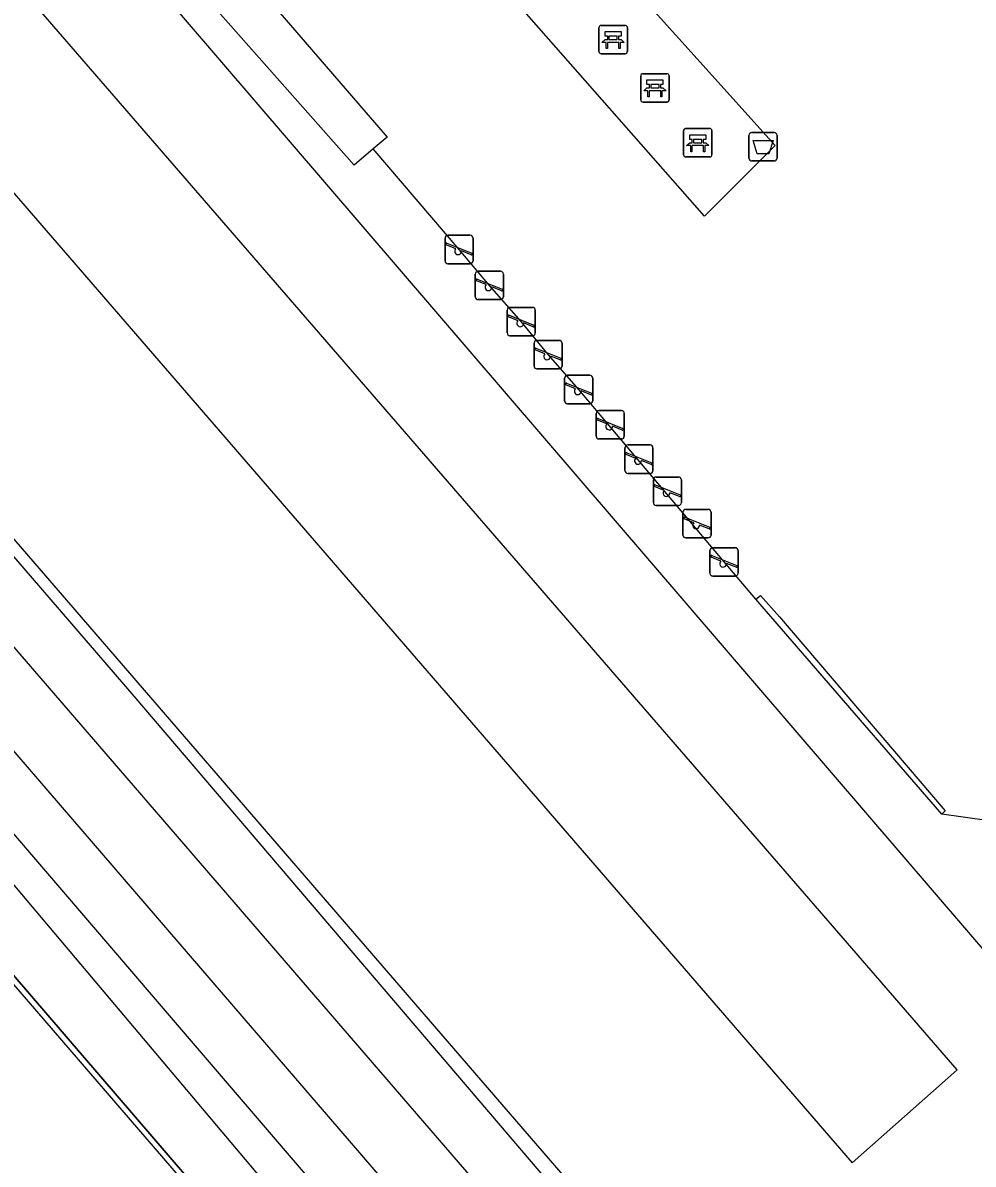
# Model space of a CAD drawing. Extents: x 159280 to 160375, y 384531 to 385872.
# Drawn here: x 159750.49 to 159783.94, y 384726.45 to 384766.63 of the extents above; entities that cross this region are included whole.
import ezdxf

# ---------------------------------------------------------------- set-up
doc = ezdxf.new("R2010")
doc.units = 0
for name, color, linetype in [('IMGEO_Afvalbak', 7, 'Continuous'), ('IMGEO_Bank', 7, 'Continuous'), ('IMGEO_Groenvoorziening', 7, 'Continuous'), ('IMGEO_Hek', 7, 'Continuous'), ('IMGEO_Muur', 7, 'Continuous'), ('IMGEO_Perron', 7, 'Continuous'), ('IMGEO_Speelvoorziening', 7, 'Continuous'), ('IMGEO_Struiken', 7, 'Continuous'), ('IMGEO_Voetpad_halfverhard', 7, 'Continuous')]:
    doc.layers.add(name, color=color, linetype=linetype)

msp = doc.modelspace()

# ---------------------------------------------------------------- linework, layer by layer
at = {"layer": 'IMGEO_Afvalbak'}
for p, q in [((159776.051, 384761.867), (159776.051, 384762.667)), ((159776.051, 384762.667), (159776.051, 384761.867)), ((159776.151, 384762.767), (159776.941, 384762.767)), ((159776.941, 384762.767), (159776.151, 384762.767)), ((159777.041, 384762.667), (159777.041, 384761.867)), ((159777.041, 384761.867), (159777.041, 384762.667)), ((159776.941, 384761.767), (159776.151, 384761.767)), ((159776.151, 384761.767), (159776.941, 384761.767))]:
    msp.add_line(p, q, dxfattribs=at)
msp.add_lwpolyline([(159776.194, 384762.481), (159776.898, 384762.481), (159776.749, 384762.011), (159776.343, 384762.011), (159776.194, 384762.481)], dxfattribs=at)
for centre, start, end in [((159776.151, 384762.667), 90, 180), ((159776.151, 384762.667), 90, 180), ((159776.941, 384762.667), 0, 90), ((159776.941, 384762.667), 360, 90), ((159776.151, 384761.867), 180, 270), ((159776.151, 384761.867), 180, 270), ((159776.941, 384761.867), 270, 0), ((159776.941, 384761.867), 270, 0)]:
    msp.add_arc(centre, 0.1, start, end, dxfattribs=at)
at = {"layer": 'IMGEO_Bank'}
for p, q in [((159770.77, 384765.615), (159770.77, 384766.456)), ((159770.77, 384766.456), (159770.77, 384765.615)), ((159770.845, 384766.54), (159771.686, 384766.54)), ((159771.686, 384766.54), (159770.845, 384766.54)), ((159771.77, 384766.465), (159771.77, 384765.624)), ((159771.77, 384765.624), (159771.77, 384766.465)), ((159771.467, 384765.938), (159771.074, 384765.938)), ((159771.079, 384766.046), (159771.079, 384766.152)), ((159771.123, 384766.152), (159771.123, 384766.046)), ((159771.411, 384766.158), (159771.129, 384766.158)), ((159771.129, 384766.04), (159771.411, 384766.04)), ((159771.417, 384766.046), (159771.417, 384766.152)), ((159771.461, 384766.152), (159771.461, 384766.046)), ((159771.695, 384765.54), (159770.854, 384765.54)), ((159770.854, 384765.54), (159771.695, 384765.54)), ((159772.242, 384763.914), (159772.242, 384764.755)), ((159772.242, 384764.755), (159772.242, 384763.914)), ((159772.317, 384764.839), (159773.158, 384764.839)), ((159773.158, 384764.839), (159772.317, 384764.839)), ((159773.242, 384764.764), (159773.242, 384763.923)), ((159773.242, 384763.923), (159773.242, 384764.764)), ((159772.939, 384764.237), (159772.546, 384764.237)), ((159772.551, 384764.345), (159772.551, 384764.451)), ((159772.595, 384764.451), (159772.595, 384764.345)), ((159772.883, 384764.457), (159772.601, 384764.457)), ((159772.601, 384764.339), (159772.883, 384764.339)), ((159772.889, 384764.345), (159772.889, 384764.451)), ((159772.933, 384764.451), (159772.933, 384764.345)), ((159773.167, 384763.839), (159772.326, 384763.839)), ((159772.326, 384763.839), (159773.167, 384763.839)), ((159773.748, 384761.983), (159773.748, 384762.824)), ((159773.748, 384762.824), (159773.748, 384761.983)), ((159773.823, 384762.908), (159774.664, 384762.908)), ((159774.664, 384762.908), (159773.823, 384762.908)), ((159774.748, 384762.833), (159774.748, 384761.992)), ((159774.748, 384761.992), (159774.748, 384762.833)), ((159774.445, 384762.306), (159774.052, 384762.306)), ((159774.057, 384762.414), (159774.057, 384762.52)), ((159774.101, 384762.52), (159774.101, 384762.414)), ((159774.389, 384762.526), (159774.107, 384762.526)), ((159774.107, 384762.408), (159774.389, 384762.408)), ((159774.395, 384762.414), (159774.395, 384762.52)), ((159774.439, 384762.52), (159774.439, 384762.414)), ((159774.673, 384761.908), (159773.832, 384761.908)), ((159773.832, 384761.908), (159774.673, 384761.908))]:
    msp.add_line(p, q, dxfattribs=at)
for points in [[(159771.073, 384766.158), (159770.987, 384766.158), (159770.987, 384766.319), (159771.55, 384766.319), (159771.55, 384766.158), (159771.467, 384766.158)], [(159771.017, 384765.938), (159770.875, 384765.938), (159770.987, 384766.04), (159771.073, 384766.04)], [(159771.067, 384765.931), (159771.067, 384765.724), (159771.024, 384765.724), (159771.024, 384765.931)], [(159771.467, 384766.04), (159771.55, 384766.04), (159771.662, 384765.938), (159771.523, 384765.938)], [(159771.517, 384765.931), (159771.517, 384765.724), (159771.473, 384765.724), (159771.473, 384765.931)], [(159772.545, 384764.457), (159772.459, 384764.457), (159772.459, 384764.618), (159773.022, 384764.618), (159773.022, 384764.457), (159772.939, 384764.457)], [(159772.489, 384764.237), (159772.347, 384764.237), (159772.459, 384764.339), (159772.545, 384764.339)], [(159772.539, 384764.23), (159772.539, 384764.023), (159772.496, 384764.023), (159772.496, 384764.23)], [(159772.939, 384764.339), (159773.022, 384764.339), (159773.134, 384764.237), (159772.995, 384764.237)], [(159772.989, 384764.23), (159772.989, 384764.023), (159772.945, 384764.023), (159772.945, 384764.23)], [(159774.051, 384762.526), (159773.965, 384762.526), (159773.965, 384762.687), (159774.528, 384762.687), (159774.528, 384762.526), (159774.445, 384762.526)], [(159773.995, 384762.306), (159773.853, 384762.306), (159773.965, 384762.408), (159774.051, 384762.408)], [(159774.045, 384762.299), (159774.045, 384762.092), (159774.002, 384762.092), (159774.002, 384762.299)], [(159774.445, 384762.408), (159774.528, 384762.408), (159774.64, 384762.306), (159774.501, 384762.306)], [(159774.495, 384762.299), (159774.495, 384762.092), (159774.451, 384762.092), (159774.451, 384762.299)]]:
    msp.add_lwpolyline(points, dxfattribs=at)
for centre, radius, start, end in [((159770.848, 384766.462), 0.0779, 92.4484, 184.2845), ((159770.848, 384766.462), 0.0779, 92.4484, 184.2845), ((159771.692, 384766.462), 0.0779, 2.4484, 94.2845), ((159771.692, 384766.462), 0.0779, 2.4484, 94.2845), ((159771.017, 384765.931), 0.00671, 2.8957, 87.1043), ((159771.074, 384765.931), 0.00671, 92.8957, 177.1043), ((159771.072, 384766.151), 0.00671, 2.8957, 87.1043), ((159771.072, 384766.047), 0.00671, 272.8957, 357.1043), ((159771.129, 384766.151), 0.00671, 92.8957, 177.1043), ((159771.129, 384766.047), 0.00671, 182.8957, 267.1043), ((159771.411, 384766.151), 0.00671, 2.8957, 87.1043), ((159771.411, 384766.047), 0.00671, 272.8957, 357.1043), ((159771.468, 384766.151), 0.00671, 92.8957, 177.1043), ((159771.468, 384766.047), 0.00671, 182.8957, 267.1043), ((159771.466, 384765.931), 0.00671, 2.8957, 87.1043), ((159771.523, 384765.931), 0.00671, 92.8957, 177.1043), ((159770.848, 384765.618), 0.0779, 182.4484, 274.2845), ((159770.848, 384765.618), 0.0779, 182.4484, 274.2845), ((159771.692, 384765.618), 0.0779, 272.4484, 4.2845), ((159771.692, 384765.618), 0.0779, 272.4484, 4.2845), ((159772.32, 384764.761), 0.0779, 92.4484, 184.2845), ((159772.32, 384764.761), 0.0779, 92.4484, 184.2845), ((159773.164, 384764.761), 0.0779, 2.4484, 94.2845), ((159773.164, 384764.761), 0.0779, 2.4484, 94.2845), ((159772.489, 384764.23), 0.00671, 2.8957, 87.1043), ((159772.546, 384764.23), 0.00671, 92.8957, 177.1043), ((159772.544, 384764.45), 0.00671, 2.8957, 87.1043), ((159772.544, 384764.346), 0.00671, 272.8957, 357.1043), ((159772.601, 384764.45), 0.00671, 92.8957, 177.1043), ((159772.601, 384764.346), 0.00671, 182.8957, 267.1043), ((159772.883, 384764.45), 0.00671, 2.8957, 87.1043), ((159772.883, 384764.346), 0.00671, 272.8957, 357.1043), ((159772.94, 384764.45), 0.00671, 92.8957, 177.1043), ((159772.94, 384764.346), 0.00671, 182.8957, 267.1043), ((159772.938, 384764.23), 0.00671, 2.8957, 87.1043), ((159772.995, 384764.23), 0.00671, 92.8957, 177.1043), ((159772.32, 384763.917), 0.0779, 182.4484, 274.2845), ((159772.32, 384763.917), 0.0779, 182.4484, 274.2845), ((159773.164, 384763.917), 0.0779, 272.4484, 4.2845), ((159773.164, 384763.917), 0.0779, 272.4484, 4.2845), ((159773.826, 384762.83), 0.0779, 92.4484, 184.2845), ((159773.826, 384762.83), 0.0779, 92.4484, 184.2845), ((159774.67, 384762.83), 0.0779, 2.4484, 94.2845), ((159774.67, 384762.83), 0.0779, 2.4484, 94.2845), ((159773.995, 384762.299), 0.00671, 2.8957, 87.1043), ((159774.052, 384762.299), 0.00671, 92.8957, 177.1043), ((159774.05, 384762.519), 0.00671, 2.8957, 87.1043), ((159774.05, 384762.415), 0.00671, 272.8957, 357.1043), ((159774.107, 384762.519), 0.00671, 92.8957, 177.1043), ((159774.107, 384762.415), 0.00671, 182.8957, 267.1043), ((159774.389, 384762.519), 0.00671, 2.8957, 87.1043), ((159774.389, 384762.415), 0.00671, 272.8957, 357.1043), ((159774.446, 384762.519), 0.00671, 92.8957, 177.1043), ((159774.446, 384762.415), 0.00671, 182.8957, 267.1043), ((159774.444, 384762.299), 0.00671, 2.8957, 87.1043), ((159774.501, 384762.299), 0.00671, 92.8957, 177.1043), ((159773.826, 384761.986), 0.0779, 182.4484, 274.2845), ((159773.826, 384761.986), 0.0779, 182.4484, 274.2845), ((159774.67, 384761.986), 0.0779, 272.4484, 4.2845), ((159774.67, 384761.986), 0.0779, 272.4484, 4.2845)]:
    msp.add_arc(centre, radius, start, end, dxfattribs=at)
at = {"layer": 'IMGEO_Groenvoorziening'}
for points in [[(159779.681, 384726.492), (159782.958, 384729.39), (159783.386, 384729.769), (159740.138, 384779.716), (159736.551, 384776.391), (159779.681, 384726.492)], [(159752.065, 384775.18), (159752.291, 384775.394), (159763.318, 384762.606), (159762.826, 384762.188)], [(159776.289, 384746.341), (159776.459, 384746.472), (159777.126, 384745.721), (159782.959, 384738.882), (159782.841, 384738.768)]]:
    msp.add_lwpolyline(points, dxfattribs=at)
at = {"layer": 'IMGEO_Hek'}
for points in [[(159779.804, 384714.132), (159747.067, 384752.056), (159717.032, 384786.85)], [(159850.33, 384615.746), (159836.166, 384632.562), (159818.138, 384653.768), (159811.531, 384661.473), (159808.945, 384664.539), (159793.296, 384682.728), (159775.095, 384703.859), (159745.038, 384738.717), (159729.35, 384756.925), (159711.108, 384778.065), (159708.985, 384780.53)]]:
    msp.add_lwpolyline(points, dxfattribs=at)
at = {"layer": 'IMGEO_Muur'}
msp.add_lwpolyline([(159708.721, 384780.592), (159708.989, 384780.832), (159739.154, 384745.893), (159820.926, 384650.745), (159848.065, 384618.395)], dxfattribs=at)
at = {"layer": 'IMGEO_Perron'}
msp.add_lwpolyline([(159839.239, 384628.915), (159820.926, 384650.745), (159739.154, 384745.893), (159709.376, 384780.384)], dxfattribs=at)
at = {"layer": 'IMGEO_Speelvoorziening'}
for p, q in [((159765.352, 384758.249), (159765.352, 384759.049)), ((159765.352, 384759.049), (159765.352, 384758.249)), ((159765.452, 384759.149), (159766.242, 384759.149)), ((159766.242, 384759.149), (159765.452, 384759.149)), ((159766.342, 384759.049), (159766.342, 384758.249)), ((159766.342, 384758.249), (159766.342, 384759.049)), ((159765.735, 384758.677), (159765.396, 384758.814)), ((159765.421, 384758.874), (159766.297, 384758.521)), ((159766.273, 384758.461), (159765.933, 384758.598)), ((159766.242, 384758.149), (159765.452, 384758.149)), ((159765.452, 384758.149), (159766.242, 384758.149)), ((159766.519, 384757.884), (159767.309, 384757.884)), ((159767.309, 384757.884), (159766.519, 384757.884)), ((159766.419, 384756.984), (159766.419, 384757.784)), ((159766.419, 384757.784), (159766.419, 384756.984)), ((159766.802, 384757.412), (159766.463, 384757.549)), ((159766.488, 384757.609), (159767.364, 384757.256)), ((159767.409, 384757.784), (159767.409, 384756.984)), ((159767.409, 384756.984), (159767.409, 384757.784)), ((159767.34, 384757.196), (159767, 384757.333)), ((159767.309, 384756.884), (159766.519, 384756.884)), ((159766.519, 384756.884), (159767.309, 384756.884)), ((159767.639, 384756.612), (159768.429, 384756.612)), ((159768.429, 384756.612), (159767.639, 384756.612)), ((159767.539, 384755.712), (159767.539, 384756.512)), ((159767.539, 384756.512), (159767.539, 384755.712)), ((159767.922, 384756.14), (159767.583, 384756.277)), ((159767.608, 384756.337), (159768.484, 384755.984)), ((159768.529, 384756.512), (159768.529, 384755.712)), ((159768.529, 384755.712), (159768.529, 384756.512)), ((159768.46, 384755.924), (159768.12, 384756.061)), ((159768.429, 384755.612), (159767.639, 384755.612)), ((159767.639, 384755.612), (159768.429, 384755.612)), ((159768.585, 384755.447), (159769.375, 384755.447)), ((159769.375, 384755.447), (159768.585, 384755.447)), ((159768.485, 384754.547), (159768.485, 384755.347)), ((159768.485, 384755.347), (159768.485, 384754.547)), ((159768.868, 384754.975), (159768.529, 384755.112)), ((159768.554, 384755.172), (159769.43, 384754.819)), ((159769.475, 384755.347), (159769.475, 384754.547)), ((159769.475, 384754.547), (159769.475, 384755.347)), ((159769.406, 384754.759), (159769.066, 384754.896)), ((159769.375, 384754.447), (159768.585, 384754.447)), ((159768.585, 384754.447), (159769.375, 384754.447)), ((159769.663, 384754.22), (159770.453, 384754.22)), ((159770.453, 384754.22), (159769.663, 384754.22)), ((159769.563, 384753.32), (159769.563, 384754.12)), ((159769.563, 384754.12), (159769.563, 384753.32)), ((159769.946, 384753.748), (159769.607, 384753.885)), ((159769.632, 384753.945), (159770.508, 384753.592)), ((159770.553, 384754.12), (159770.553, 384753.32)), ((159770.553, 384753.32), (159770.553, 384754.12)), ((159770.484, 384753.532), (159770.144, 384753.669)), ((159770.453, 384753.22), (159769.663, 384753.22)), ((159769.663, 384753.22), (159770.453, 384753.22)), ((159770.771, 384752.979), (159771.561, 384752.979)), ((159771.561, 384752.979), (159770.771, 384752.979)), ((159770.671, 384752.079), (159770.671, 384752.879)), ((159770.671, 384752.879), (159770.671, 384752.079)), ((159771.054, 384752.507), (159770.715, 384752.644)), ((159770.74, 384752.704), (159771.616, 384752.351)), ((159771.661, 384752.879), (159771.661, 384752.079)), ((159771.661, 384752.079), (159771.661, 384752.879)), ((159771.592, 384752.291), (159771.252, 384752.428)), ((159771.561, 384751.979), (159770.771, 384751.979)), ((159770.771, 384751.979), (159771.561, 384751.979)), ((159771.783, 384751.768), (159772.573, 384751.768)), ((159772.573, 384751.768), (159771.783, 384751.768)), ((159771.683, 384750.868), (159771.683, 384751.668)), ((159771.683, 384751.668), (159771.683, 384750.868)), ((159772.066, 384751.296), (159771.727, 384751.433)), ((159771.752, 384751.493), (159772.628, 384751.14)), ((159772.673, 384751.668), (159772.673, 384750.868)), ((159772.673, 384750.868), (159772.673, 384751.668)), ((159772.604, 384751.08), (159772.264, 384751.217)), ((159772.573, 384750.768), (159771.783, 384750.768)), ((159771.783, 384750.768), (159772.573, 384750.768)), ((159772.786, 384750.637), (159773.576, 384750.637)), ((159773.576, 384750.637), (159772.786, 384750.637)), ((159772.686, 384749.737), (159772.686, 384750.537)), ((159772.686, 384750.537), (159772.686, 384749.737)), ((159773.069, 384750.165), (159772.73, 384750.302)), ((159772.755, 384750.362), (159773.631, 384750.009)), ((159773.676, 384750.537), (159773.676, 384749.737)), ((159773.676, 384749.737), (159773.676, 384750.537)), ((159773.607, 384749.949), (159773.267, 384750.086)), ((159773.576, 384749.637), (159772.786, 384749.637)), ((159772.786, 384749.637), (159773.576, 384749.637)), ((159773.727, 384748.597), (159773.727, 384749.397)), ((159773.727, 384749.397), (159773.727, 384748.597)), ((159773.827, 384749.497), (159774.617, 384749.497)), ((159774.617, 384749.497), (159773.827, 384749.497)), ((159774.717, 384749.397), (159774.717, 384748.597)), ((159774.717, 384748.597), (159774.717, 384749.397)), ((159774.11, 384749.025), (159773.771, 384749.162)), ((159773.796, 384749.222), (159774.672, 384748.869)), ((159774.648, 384748.809), (159774.308, 384748.946)), ((159774.617, 384748.497), (159773.827, 384748.497)), ((159773.827, 384748.497), (159774.617, 384748.497)), ((159774.779, 384748.149), (159775.569, 384748.149)), ((159775.569, 384748.149), (159774.779, 384748.149)), ((159774.679, 384747.249), (159774.679, 384748.049)), ((159774.679, 384748.049), (159774.679, 384747.249)), ((159775.062, 384747.677), (159774.723, 384747.814)), ((159774.748, 384747.874), (159775.624, 384747.521)), ((159775.669, 384748.049), (159775.669, 384747.249)), ((159775.669, 384747.249), (159775.669, 384748.049)), ((159775.6, 384747.461), (159775.26, 384747.598)), ((159775.569, 384747.149), (159774.779, 384747.149)), ((159774.779, 384747.149), (159775.569, 384747.149))]:
    msp.add_line(p, q, dxfattribs=at)
for centre, radius, start, end in [((159765.452, 384759.049), 0.1, 90, 180), ((159765.452, 384759.049), 0.1, 90, 180), ((159766.242, 384759.049), 0.1, 0, 90), ((159766.242, 384759.049), 0.1, 360, 90), ((159765.409, 384758.844), 0.0327, 68.078, 248.078), ((159765.814, 384758.587), 0.12, 130.9928, 5.1632), ((159765.452, 384758.249), 0.1, 180, 270), ((159765.452, 384758.249), 0.1, 180, 270), ((159766.242, 384758.249), 0.1, 270, 0), ((159766.242, 384758.249), 0.1, 270, 0), ((159766.285, 384758.491), 0.0327, 248.078, 68.078), ((159766.519, 384757.784), 0.1, 90, 180), ((159766.519, 384757.784), 0.1, 90, 180), ((159767.309, 384757.784), 0.1, 0, 90), ((159767.309, 384757.784), 0.1, 360, 90), ((159766.476, 384757.579), 0.0327, 68.078, 248.078), ((159766.881, 384757.322), 0.12, 130.9928, 5.1632), ((159766.519, 384756.984), 0.1, 180, 270), ((159766.519, 384756.984), 0.1, 180, 270), ((159767.309, 384756.984), 0.1, 270, 0), ((159767.309, 384756.984), 0.1, 270, 0), ((159767.352, 384757.226), 0.0327, 248.078, 68.078), ((159767.639, 384756.512), 0.1, 90, 180), ((159767.639, 384756.512), 0.1, 90, 180), ((159768.429, 384756.512), 0.1, 0, 90), ((159768.429, 384756.512), 0.1, 360, 90), ((159767.596, 384756.307), 0.0327, 68.078, 248.078), ((159768.001, 384756.05), 0.12, 130.9928, 5.1632), ((159768.472, 384755.954), 0.0327, 248.078, 68.078), ((159767.639, 384755.712), 0.1, 180, 270), ((159767.639, 384755.712), 0.1, 180, 270), ((159768.429, 384755.712), 0.1, 270, 0), ((159768.429, 384755.712), 0.1, 270, 0), ((159768.585, 384755.347), 0.1, 90, 180), ((159768.585, 384755.347), 0.1, 90, 180), ((159769.375, 384755.347), 0.1, 0, 90), ((159769.375, 384755.347), 0.1, 360, 90), ((159768.542, 384755.142), 0.0327, 68.078, 248.078), ((159768.947, 384754.885), 0.12, 130.9928, 5.1632), ((159769.418, 384754.789), 0.0327, 248.078, 68.078), ((159768.585, 384754.547), 0.1, 180, 270), ((159768.585, 384754.547), 0.1, 180, 270), ((159769.375, 384754.547), 0.1, 270, 0), ((159769.375, 384754.547), 0.1, 270, 0), ((159769.663, 384754.12), 0.1, 90, 180), ((159769.663, 384754.12), 0.1, 90, 180), ((159770.453, 384754.12), 0.1, 0, 90), ((159770.453, 384754.12), 0.1, 360, 90), ((159769.62, 384753.915), 0.0327, 68.078, 248.078), ((159770.025, 384753.658), 0.12, 130.9928, 5.1632), ((159770.496, 384753.562), 0.0327, 248.078, 68.078), ((159769.663, 384753.32), 0.1, 180, 270), ((159769.663, 384753.32), 0.1, 180, 270), ((159770.453, 384753.32), 0.1, 270, 0), ((159770.453, 384753.32), 0.1, 270, 0), ((159770.771, 384752.879), 0.1, 90, 180), ((159770.771, 384752.879), 0.1, 90, 180), ((159771.561, 384752.879), 0.1, 0, 90), ((159771.561, 384752.879), 0.1, 360, 90), ((159770.728, 384752.674), 0.0327, 68.078, 248.078), ((159771.133, 384752.417), 0.12, 130.9928, 5.1632), ((159771.604, 384752.321), 0.0327, 248.078, 68.078), ((159770.771, 384752.079), 0.1, 180, 270), ((159770.771, 384752.079), 0.1, 180, 270), ((159771.561, 384752.079), 0.1, 270, 0), ((159771.561, 384752.079), 0.1, 270, 0), ((159771.783, 384751.668), 0.1, 90, 180), ((159771.783, 384751.668), 0.1, 90, 180), ((159772.573, 384751.668), 0.1, 0, 90), ((159772.573, 384751.668), 0.1, 360, 90), ((159771.74, 384751.463), 0.0327, 68.078, 248.078), ((159772.145, 384751.206), 0.12, 130.9928, 5.1632), ((159772.616, 384751.11), 0.0327, 248.078, 68.078), ((159771.783, 384750.868), 0.1, 180, 270), ((159771.783, 384750.868), 0.1, 180, 270), ((159772.573, 384750.868), 0.1, 270, 0), ((159772.573, 384750.868), 0.1, 270, 0), ((159772.786, 384750.537), 0.1, 90, 180), ((159772.786, 384750.537), 0.1, 90, 180), ((159773.576, 384750.537), 0.1, 0, 90), ((159773.576, 384750.537), 0.1, 360, 90), ((159772.743, 384750.332), 0.0327, 68.078, 248.078), ((159773.148, 384750.075), 0.12, 130.9928, 5.1632), ((159773.619, 384749.979), 0.0327, 248.078, 68.078), ((159772.786, 384749.737), 0.1, 180, 270), ((159772.786, 384749.737), 0.1, 180, 270), ((159773.576, 384749.737), 0.1, 270, 0), ((159773.576, 384749.737), 0.1, 270, 0), ((159773.827, 384749.397), 0.1, 90, 180), ((159773.827, 384749.397), 0.1, 90, 180), ((159774.617, 384749.397), 0.1, 0, 90), ((159774.617, 384749.397), 0.1, 360, 90), ((159773.784, 384749.192), 0.0327, 68.078, 248.078), ((159774.189, 384748.935), 0.12, 130.9928, 5.1632), ((159773.827, 384748.597), 0.1, 180, 270), ((159773.827, 384748.597), 0.1, 180, 270), ((159774.617, 384748.597), 0.1, 270, 0), ((159774.617, 384748.597), 0.1, 270, 0), ((159774.66, 384748.839), 0.0327, 248.078, 68.078), ((159774.779, 384748.049), 0.1, 90, 180), ((159774.779, 384748.049), 0.1, 90, 180), ((159775.569, 384748.049), 0.1, 0, 90), ((159775.569, 384748.049), 0.1, 360, 90), ((159774.736, 384747.844), 0.0327, 68.078, 248.078), ((159775.141, 384747.587), 0.12, 130.9928, 5.1632), ((159775.612, 384747.491), 0.0327, 248.078, 68.078), ((159774.779, 384747.249), 0.1, 180, 270), ((159774.779, 384747.249), 0.1, 180, 270), ((159775.569, 384747.249), 0.1, 270, 0), ((159775.569, 384747.249), 0.1, 270, 0)]:
    msp.add_arc(centre, radius, start, end, dxfattribs=at)
at = {"layer": 'IMGEO_Struiken'}
for points in [[(159779.804, 384714.132), (159747.067, 384752.056), (159725.139, 384777.458), (159717.032, 384786.85), (159717.262, 384787.043)], [(159845.219, 384634.051), (159844.822, 384635.807), (159839.404, 384643.104), (159830.925, 384653.863), (159773.848, 384720.135), (159754.404, 384742.922), (159716.713, 384786.685)], [(159715.138, 384785.362), (159729.195, 384768.964), (159780.348, 384709.661), (159807.067, 384678.219), (159835.608, 384645.48), (159845.219, 384634.051)], [(159843.416, 384632.469), (159829.711, 384648.296), (159817.151, 384663.063), (159804.245, 384677.972), (159776.082, 384710.891), (159738.145, 384754.947), (159724.281, 384771.502), (159713.548, 384784.025)], [(159711.85, 384782.567), (159744.242, 384744.964), (159841.811, 384631.104)], [(159840.996, 384630.41), (159829.258, 384644.114), (159817.393, 384657.804), (159806.557, 384670.634), (159778.719, 384702.997), (159765.005, 384718.69), (159748.737, 384737.971), (159733.897, 384755.074), (159710.988, 384781.806)]]:
    msp.add_lwpolyline(points, dxfattribs=at)
at = {"layer": 'IMGEO_Voetpad_halfverhard'}
for points in [[(159720.348, 384809.127), (159730.918, 384796.342), (159746.032, 384778.589), (159782.64, 384735.929), (159792.403, 384724.552), (159791.441, 384723.888), (159800.8, 384713.041)], [(159763.202, 384777.629), (159776.977, 384762.31), (159774.487, 384759.826), (159761.969, 384774.071), (159760.711, 384775.669), (159763.202, 384777.629)], [(159762.826, 384762.188), (159762.148, 384761.612), (159751.024, 384774.194), (159752.065, 384775.18)], [(159776.289, 384746.341), (159775.174, 384747.649), (159770.058, 384753.72), (159768.98, 384754.947), (159768.034, 384756.112), (159766.914, 384757.384), (159765.847, 384758.649), (159762.826, 384762.188)], [(159782.841, 384738.768), (159776.289, 384746.341)], [(159784.502, 384738.532), (159782.841, 384738.768)]]:
    msp.add_lwpolyline(points, dxfattribs=at)

doc.saveas('drawing.dxf')
